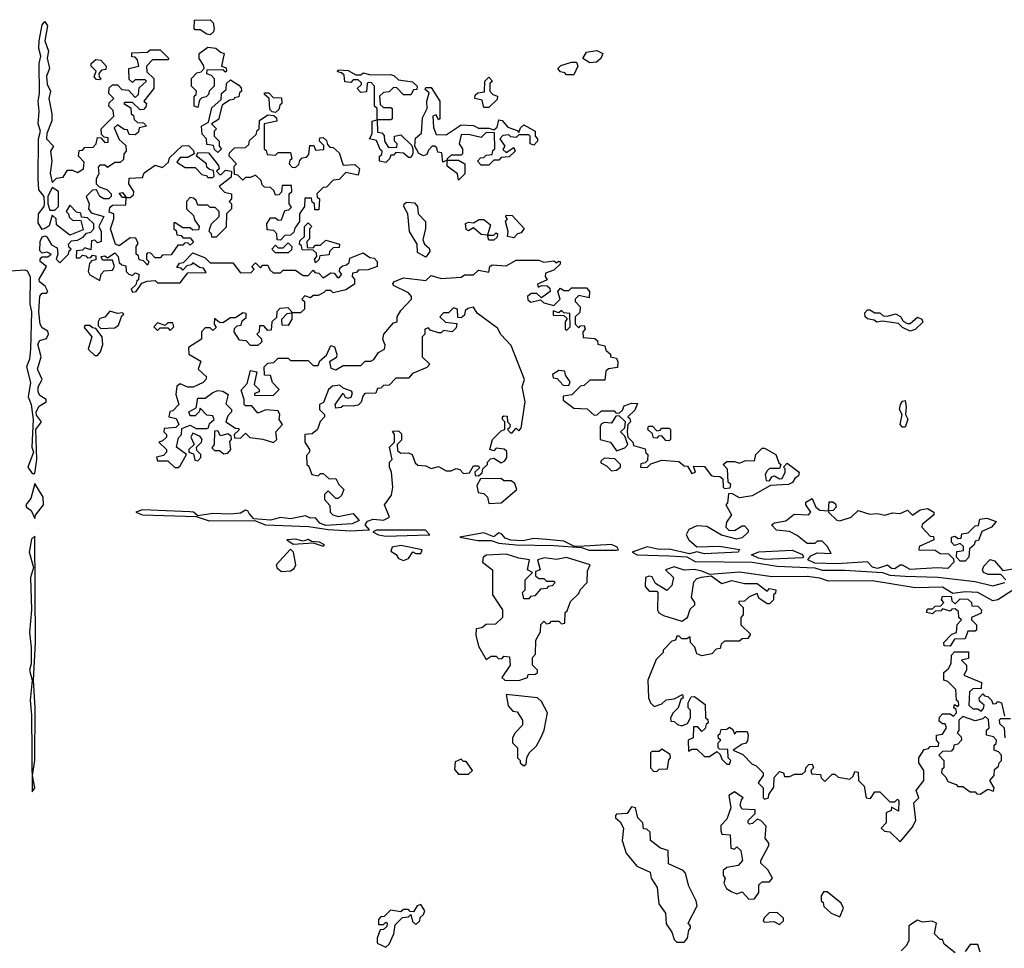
# Model space of a CAD drawing. Extents: x 1980017 to 2252640, y 74400 to 266395.
# Tile 348 of 388: x 2191945 to 2195871, y 213285 to 216990. Entities that reach past the tile are written whole.
import ezdxf

# ---------------------------------------------------------------- set-up
doc = ezdxf.new("R2010")
doc.units = 0

msp = doc.modelspace()

# ---------------------------------------------------------------- linework, layer by layer
at = {"layer": '0CON20XD'}
for points in [[(2191908.3, 215988.3), (2191965, 215992.5), (2191975, 215987.5), (2191986.2, 215965), (2191985.8, 215855), (2191992.5, 215825), (2191988, 215675), (2191983.8, 215635), (2191972.5, 215605), (2191987.7, 215542.3), (2191978.8, 215485), (2191990.8, 215455), (2191998.8, 215395), (2191994, 215285), (2192000, 215265), (2191977.5, 215205), (2191995, 215180), (2192005, 215180), (2192013.3, 215235), (2192008.8, 215355), (2192032.5, 215385), (2192012, 215412), (2192011.2, 215425), (2192022.2, 215447.8), (2192050, 215465), (2192050, 215475), (2192025, 215491.2), (2192018.1, 215505), (2192019.2, 215525), (2192034, 215555), (2192015.5, 215595), (2192031.2, 215645), (2192017.1, 215695), (2192025, 215710), (2192052.5, 215717.5), (2192060, 215735), (2192056.7, 215746.7), (2192035, 215760), (2192026.2, 215775), (2192020.8, 215825), (2192025, 215887.5), (2192035, 215898.8), (2192051.7, 215898.3), (2192057.5, 215905), (2192046.4, 215926.4), (2192024.4, 215944.4), (2192022, 215955), (2192052.5, 216005), (2192026.2, 216025), (2192026.2, 216035), (2192035, 216043.8), (2192046.4, 216043.6), (2192056.7, 216043.3), (2192070, 216055), (2192055, 216062.5), (2192035, 216058.8), (2192025, 216067.5), (2192026, 216105), (2192035, 216123.3), (2192045, 216127.5), (2192053.6, 216123.6), (2192071.7, 216091.7), (2192095, 216080), (2192097.5, 216055), (2192090, 216035), (2192105, 216020), (2192140, 216055), (2192141.7, 216068.3), (2192150, 216075), (2192141.7, 216081.7), (2192140, 216095), (2192151.7, 216108.3), (2192175, 216110), (2192198.3, 216121.7), (2192211.7, 216138.3), (2192228.3, 216141.7), (2192240, 216155), (2192240, 216175), (2192215, 216200), (2192191.7, 216201.7), (2192188.3, 216218.3), (2192171.7, 216221.7), (2192145, 216250), (2192130, 216225), (2192140, 216215), (2192141.7, 216201.7), (2192155, 216190), (2192188.3, 216188.3), (2192198.3, 216151.7), (2192145, 216130), (2192091.7, 216171.7), (2192090, 216195), (2192075, 216210), (2192062.5, 216167.5), (2192050.7, 216159.3), (2192035, 216152.5), (2192019.1, 216179.1), (2192020, 216215), (2192042.5, 216245), (2192043.3, 216255), (2192042.5, 216285), (2192021.2, 216311.2), (2192018.9, 216355), (2192019.5, 216515), (2192028, 216545), (2192018.2, 216575), (2192022.5, 216625), (2192018.5, 216665), (2192024.5, 216695), (2192022.7, 216815), (2192029.2, 216845), (2192021.5, 216875), (2192022.5, 216905), (2192035, 216970), (2192045, 216982.5), (2192055.8, 216965.8), (2192045.6, 216905), (2192060, 216865), (2192053.9, 216836.1), (2192064, 216795), (2192052.5, 216765), (2192055, 216732.5), (2192067.5, 216705), (2192060.8, 216675), (2192073.8, 216615), (2192073, 216587), (2192053.8, 216536.2), (2192052.5, 216515), (2192080, 216485), (2192067.5, 216465), (2192073.3, 216425), (2192067, 216377), (2192075, 216340), (2192091.7, 216358.3), (2192118.3, 216361.7), (2192135, 216390), (2192155, 216390), (2192175, 216380), (2192200, 216395), (2192201.7, 216421.7), (2192180, 216445), (2192181.7, 216468.3), (2192195, 216470), (2192205, 216480), (2192238.3, 216481.7), (2192250, 216495), (2192255, 216520), (2192268.3, 216518.3), (2192285, 216500), (2192298.3, 216501.7), (2192298.3, 216518.3), (2192281.7, 216521.7), (2192271.7, 216531.7), (2192270, 216555), (2192320, 216605), (2192318.3, 216628.3), (2192300, 216645), (2192301.7, 216658.3), (2192320, 216675), (2192300, 216695), (2192301.7, 216718.3), (2192315, 216730), (2192335, 216730), (2192351.7, 216711.7), (2192378.3, 216708.3), (2192405, 216680), (2192418.3, 216691.7), (2192421.7, 216718.3), (2192450, 216745), (2192445, 216750), (2192405, 216750), (2192395, 216740), (2192381.7, 216751.7), (2192380, 216795), (2192420, 216805), (2192415, 216830), (2192405, 216840), (2192391.7, 216841.7), (2192391.7, 216858.3), (2192455, 216860), (2192465, 216870), (2192505, 216870), (2192540, 216835), (2192535, 216830), (2192475, 216830), (2192450, 216805), (2192451.7, 216781.7), (2192480, 216755), (2192480, 216715), (2192440, 216665), (2192450, 216655), (2192448.3, 216641.7), (2192438.3, 216631.7), (2192425, 216630), (2192395, 216660), (2192365, 216660), (2192360, 216655), (2192388.3, 216638.3), (2192390, 216615), (2192398.3, 216608.3), (2192401.7, 216591.7), (2192415, 216580), (2192438.3, 216578.3), (2192450, 216565), (2192421.7, 216558.3), (2192418.3, 216541.7), (2192405, 216530), (2192381.7, 216531.7), (2192375, 216550), (2192361.7, 216551.7), (2192335, 216570), (2192321.7, 216558.3), (2192341.7, 216511.7), (2192368.3, 216488.3), (2192370, 216465), (2192360, 216455), (2192358.3, 216431.7), (2192345, 216420), (2192325, 216420), (2192295, 216400), (2192285, 216410), (2192265, 216410), (2192258.3, 216401.7), (2192260, 216375), (2192250, 216355), (2192250, 216335), (2192262.5, 216322.5), (2192293, 216313), (2192310, 216295), (2192310, 216285), (2192300, 216275), (2192280, 216275)], [(2192705, 216930), (2192691.7, 216931.7), (2192665, 216950), (2192645, 216950), (2192640, 216955), (2192641.7, 216988.3), (2192705, 216990), (2192717, 216977), (2192720, 216955), (2192718.3, 216941.7), (2192705, 216930)], [(2192655, 216640), (2192640, 216645), (2192640, 216685), (2192648.3, 216691.7), (2192650, 216705), (2192630, 216725), (2192630, 216755), (2192651.7, 216778.3), (2192668.3, 216781.7), (2192680, 216795), (2192678.3, 216808.3), (2192660, 216835), (2192660, 216855), (2192695, 216880), (2192727, 216877), (2192745, 216860), (2192760, 216855), (2192750, 216805), (2192768.3, 216798.3), (2192770, 216785), (2192765, 216780), (2192755, 216790), (2192691.7, 216788.3), (2192690, 216775), (2192708.3, 216768.3), (2192720, 216755), (2192720, 216725), (2192700, 216705), (2192698.3, 216691.7), (2192688.3, 216681.7), (2192671.7, 216678.3), (2192661.7, 216668.3), (2192655, 216640)], [(2194218.3, 216818.3), (2194190, 216835), (2194205, 216860), (2194246.4, 216866.4), (2194270, 216855), (2194262.5, 216835), (2194245, 216820), (2194218.3, 216818.3)], [(2192265, 216750), (2192251.7, 216751.7), (2192241.7, 216761.7), (2192250, 216785), (2192230, 216805), (2192230, 216815), (2192248.3, 216831.7), (2192268.3, 216828.3), (2192290, 216805), (2192288.3, 216791.7), (2192271.7, 216788.3), (2192260, 216775), (2192261.7, 216761.7), (2192270, 216755), (2192265, 216750)], [(2193405, 216420), (2193380, 216425), (2193380, 216445), (2193388.3, 216451.7), (2193390, 216465), (2193381.7, 216471.7), (2193368.3, 216508.3), (2193340, 216515), (2193350, 216535), (2193350, 216585), (2193370, 216590), (2193370, 216635), (2193360, 216645), (2193360, 216725), (2193348.3, 216738.3), (2193335, 216740), (2193330, 216735), (2193328.3, 216701.7), (2193305, 216700), (2193290, 216715), (2193308.3, 216731.7), (2193308.3, 216738.3), (2193295, 216750), (2193275, 216750), (2193265, 216740), (2193241.7, 216741.7), (2193238.3, 216768.3), (2193228.3, 216778.3), (2193211.7, 216781.7), (2193215, 216790), (2193255, 216787.5), (2193285, 216770), (2193305, 216770), (2193315, 216777.5), (2193345, 216770), (2193421.7, 216771.7), (2193437, 216767), (2193455, 216750), (2193511.7, 216741.7), (2193530, 216725), (2193528.3, 216711.7), (2193515, 216710), (2193505, 216690), (2193475, 216690), (2193448.3, 216718.3), (2193435, 216720), (2193418.3, 216701.7), (2193395, 216700), (2193380, 216685), (2193381.7, 216651.7), (2193395, 216640), (2193425, 216640), (2193430, 216635), (2193430, 216595), (2193425, 216590), (2193370, 216590), (2193371.7, 216541.7), (2193388.3, 216538.3), (2193398.3, 216528.3), (2193400, 216505), (2193415, 216480), (2193448.3, 216481.7), (2193450, 216495), (2193440, 216505), (2193440, 216525), (2193465, 216530), (2193508.3, 216488.3), (2193512.5, 216475), (2193512.5, 216455), (2193505, 216440), (2193495, 216440), (2193475, 216457.5), (2193445, 216460), (2193435, 216450), (2193425, 216450), (2193420, 216435), (2193405, 216420)], [(2194155, 216770), (2194125, 216770), (2194118.3, 216778.3), (2194101.7, 216781.7), (2194090, 216795), (2194103, 216807), (2194145, 216820), (2194165, 216820), (2194170, 216805), (2194155, 216770)], [(2192735, 216460), (2192721.7, 216471.7), (2192718.3, 216488.3), (2192691.7, 216491.7), (2192690, 216515), (2192673, 216533), (2192670, 216565), (2192698.3, 216581.7), (2192711.7, 216638.3), (2192748.3, 216671.7), (2192750, 216695), (2192768.3, 216711.7), (2192770, 216735), (2192785, 216750), (2192818.3, 216728.3), (2192828.3, 216718.3), (2192830, 216705), (2192821.7, 216698.3), (2192818.3, 216681.7), (2192801.7, 216678.3), (2192798.3, 216671.7), (2192781.7, 216668.3), (2192751.7, 216648.3), (2192738.3, 216591.7), (2192710, 216575), (2192730, 216555), (2192720, 216545), (2192720, 216525), (2192740, 216505), (2192740, 216485), (2192750, 216475), (2192735, 216460)], [(2193815, 216640), (2193795, 216640), (2193788.3, 216668.3), (2193760, 216675), (2193761.7, 216688.3), (2193771.7, 216698.3), (2193798.3, 216701.7), (2193800, 216745), (2193815, 216760), (2193830, 216745), (2193820, 216735), (2193820, 216705), (2193831.7, 216691.7), (2193850, 216685), (2193848.3, 216671.7), (2193815, 216640)], [(2193695, 216350), (2193690, 216375), (2193650, 216405), (2193650, 216430), (2193631.7, 216421.7), (2193628.3, 216458.3), (2193611.7, 216461.7), (2193608.3, 216478.3), (2193600, 216485), (2193590, 216485), (2193575, 216470), (2193568.3, 216451.7), (2193555, 216446.2), (2193535.8, 216455.8), (2193520, 216485), (2193522.5, 216517.5), (2193547.5, 216537.5), (2193551.7, 216598.3), (2193570, 216635), (2193568.8, 216665), (2193577.5, 216697.5), (2193561.7, 216711.7), (2193565, 216720), (2193585, 216720), (2193620, 216665), (2193620, 216595), (2193615, 216590), (2193605, 216610), (2193592.5, 216605), (2193595, 216560), (2193605, 216532.5), (2193645, 216530), (2193705, 216570), (2193755, 216567.5), (2193775, 216557.5), (2193815, 216557.5), (2193835, 216550), (2193848.3, 216561.7), (2193855, 216590), (2193868.3, 216588.3), (2193891.7, 216561.7), (2193928.3, 216548.3), (2193935, 216540), (2193941.7, 216558.3), (2193955, 216570), (2194000, 216545), (2194000, 216525), (2194010, 216515), (2194010, 216505), (2193995, 216490), (2193980, 216495), (2193980, 216525), (2193975, 216530), (2193935, 216530), (2193925, 216520), (2193903, 216523), (2193895, 216530), (2193871.7, 216528.3), (2193860, 216515), (2193880, 216485), (2193871.7, 216471.7), (2193885, 216460), (2193915, 216480), (2193920, 216465), (2193897, 216443), (2193865, 216440), (2193855, 216430), (2193835, 216430), (2193815, 216410), (2193785, 216410), (2193770, 216425), (2193781.7, 216438.3), (2193795, 216440), (2193805, 216450), (2193828.3, 216451.7), (2193831.7, 216468.3), (2193840, 216475), (2193838.3, 216538.3), (2193805, 216540), (2193785, 216520), (2193735, 216532.5), (2193705, 216530), (2193697.5, 216495), (2193710, 216475), (2193710, 216455), (2193705, 216450), (2193665, 216450), (2193650, 216435), (2193650, 216430), (2193695, 216430), (2193720, 216415), (2193720, 216375), (2193695, 216350)], [(2192965, 216620), (2192951.7, 216621.7), (2192941.7, 216631.7), (2192940, 216675), (2192921.7, 216691.7), (2192921.7, 216698.3), (2192938.3, 216698.3), (2192955, 216680), (2192988.3, 216678.3), (2192990, 216655), (2192981.7, 216648.3), (2192978.3, 216631.7), (2192965, 216620)], [(2192985, 216110), (2192971.7, 216111.7), (2192970, 216135), (2192958.3, 216148.3), (2192931.7, 216151.7), (2192930, 216175), (2192945, 216200), (2192965, 216200), (2192975, 216190), (2192988.3, 216191.7), (2193001.7, 216228.3), (2193018.3, 216231.7), (2193028.3, 216241.7), (2193020, 216255), (2193020, 216295), (2193030, 216305), (2193028.3, 216328.3), (2192991.7, 216328.3), (2192988.3, 216301.7), (2192978.3, 216291.7), (2192965, 216290), (2192958.3, 216308.3), (2192945, 216320), (2192921.7, 216321.7), (2192911.7, 216331.7), (2192908.3, 216348.3), (2192885, 216370), (2192865, 216360), (2192845, 216360), (2192835, 216350), (2192815, 216370), (2192801.7, 216371.7), (2192800, 216405), (2192810, 216415), (2192780, 216445), (2192781.7, 216458.3), (2192801.7, 216478.3), (2192845, 216480), (2192858.3, 216491.7), (2192861.7, 216508.3), (2192888.3, 216531.7), (2192891.7, 216548.3), (2192900, 216555), (2192901.7, 216588.3), (2192935, 216610), (2192958.3, 216608.3), (2192968.3, 216598.3), (2192970, 216585), (2192920, 216575), (2192920, 216475), (2192928.3, 216468.3), (2192931.7, 216451.7), (2192965, 216450), (2192975, 216460), (2193025, 216460), (2193030, 216435), (2193021.7, 216428.3), (2193020, 216415), (2193031.7, 216401.7), (2193045, 216400), (2193058.3, 216411.7), (2193061.7, 216428.3), (2193071.7, 216438.3), (2193088.3, 216441.7), (2193098.3, 216451.7), (2193101.7, 216488.3), (2193118.3, 216488.3), (2193125, 216470), (2193158.3, 216471.7), (2193158.3, 216488.3), (2193140, 216505), (2193141.7, 216518.3), (2193155, 216520), (2193168.3, 216508.3), (2193171.7, 216491.7), (2193181.7, 216481.7), (2193195, 216480), (2193218.3, 216458.3), (2193235, 216410), (2193281.7, 216411.7), (2193300, 216395), (2193295, 216370), (2193245, 216380), (2193218.3, 216351.7), (2193195, 216350), (2193168.3, 216321.7), (2193155, 216320), (2193130, 216295), (2193131.7, 216281.7), (2193140, 216275), (2193138.3, 216231.7), (2193121.7, 216231.7), (2193120, 216255), (2193111.7, 216261.7), (2193108.3, 216278.3), (2193081.7, 216278.3), (2193080, 216245), (2193060, 216215), (2193060, 216185), (2193041.7, 216158.3), (2193038.3, 216141.7), (2193025, 216130), (2193001.7, 216128.3), (2192985, 216110)], [(2192455, 216010), (2192438.3, 216028.3), (2192421.7, 216031.7), (2192418.3, 216048.3), (2192410, 216055), (2192410, 216085), (2192417.5, 216097.5), (2192408.3, 216118.3), (2192385, 216120), (2192341.7, 216088.3), (2192327.5, 216095), (2192307.5, 216155), (2192320, 216195), (2192320, 216215), (2192301.7, 216221.7), (2192305, 216240), (2192315, 216250), (2192368.3, 216251.7), (2192370, 216280), (2192355, 216280), (2192341.7, 216298.3), (2192355, 216300), (2192370, 216280), (2192385, 216280), (2192398.3, 216291.7), (2192400, 216305), (2192380, 216335), (2192381.7, 216358.3), (2192435, 216360), (2192441.7, 216378.3), (2192485, 216410), (2192515, 216400), (2192538.3, 216421.7), (2192541.7, 216438.3), (2192593, 216487), (2192618.3, 216488.3), (2192638.3, 216468.3), (2192640, 216455), (2192615, 216440), (2192585, 216440), (2192571.7, 216421.7), (2192605, 216400), (2192645, 216400), (2192671.7, 216371.7), (2192688.3, 216368.3), (2192695, 216360), (2192715, 216360), (2192720, 216365), (2192718.3, 216388.3), (2192701.7, 216391.7), (2192691.7, 216401.7), (2192690, 216415), (2192650, 216445), (2192655, 216460), (2192698.3, 216458.3), (2192738.3, 216408.3), (2192740, 216395), (2192730, 216385), (2192741.7, 216371.7), (2192748.3, 216371.7), (2192765, 216390), (2192790, 216385), (2192788.3, 216361.7), (2192740, 216325), (2192761.7, 216301.7), (2192790, 216295), (2192790, 216275), (2192780, 216265), (2192790, 216255), (2192790, 216235), (2192770, 216215), (2192768.3, 216161.7), (2192728.3, 216121.7), (2192711.7, 216121.7), (2192710, 216135), (2192700, 216145), (2192703, 216157), (2192710, 216175), (2192740, 216205), (2192740, 216225), (2192725, 216240), (2192705, 216240), (2192695, 216250), (2192655, 216250), (2192648.3, 216268.3), (2192638.3, 216278.3), (2192625, 216280), (2192610, 216265), (2192610, 216235), (2192638.3, 216208.3), (2192641.7, 216191.7), (2192660, 216165), (2192658.3, 216151.7), (2192635, 216150), (2192625, 216160), (2192595, 216160), (2192565, 216180), (2192560, 216180), (2192560, 216155), (2192568.3, 216148.3), (2192571.7, 216131.7), (2192588.3, 216128.3), (2192595, 216120), (2192625, 216120), (2192638.3, 216101.7), (2192625, 216090), (2192615, 216100), (2192601.7, 216098.3), (2192595, 216090), (2192575, 216090), (2192548.3, 216051.7), (2192515, 216050), (2192505, 216040), (2192485, 216040), (2192468.3, 216058.3), (2192455, 216060), (2192450, 216055), (2192450, 216035), (2192460, 216025), (2192455, 216010)], [(2192085, 216230), (2192100, 216245), (2192100, 216305), (2192075, 216320), (2192057.5, 216285), (2192057.5, 216255), (2192065, 216230), (2192085, 216230)], [(2192280, 216275), (2192263.9, 216283.9), (2192251.7, 216311.7), (2192235, 216310), (2192210, 216285), (2192222.5, 216255), (2192220, 216235), (2192230, 216220), (2192280, 216205), (2192260, 216165), (2192270, 216145), (2192270, 216105), (2192255, 216100), (2192245, 216110), (2192231.7, 216108.3), (2192228.3, 216071.7), (2192205, 216080), (2192195, 216070), (2192171.7, 216068.3), (2192170, 216040), (2192185, 216040), (2192195, 216050), (2192208.3, 216048.3), (2192215, 216040), (2192228.3, 216041.7), (2192235, 216050), (2192248.3, 216048.3), (2192248.3, 216031.7), (2192231.7, 216028.3), (2192223, 216017), (2192217.5, 215985), (2192225, 215972.5), (2192265, 215950), (2192270, 215975), (2192281.7, 215988.3), (2192315, 215990), (2192322.5, 216005), (2192315, 216030), (2192275, 216030), (2192270, 216045), (2192285, 216047.5), (2192295, 216040), (2192325, 216060), (2192337.5, 216045), (2192341.7, 216021.7), (2192351.7, 216011.7), (2192368.3, 216008.3), (2192370, 215985), (2192380, 215975), (2192395, 215970), (2192405, 215980), (2192420, 215975), (2192418.3, 215951.7), (2192411.7, 215948.3), (2192408.3, 215931.7), (2192390, 215915), (2192395, 215902.5), (2192410, 215905), (2192431.7, 215938.3), (2192453, 215947), (2192485, 215950), (2192495, 215940), (2192585, 215940), (2192615, 215980), (2192688.3, 215981.7), (2192678.3, 215998.3), (2192661.7, 216001.7), (2192635, 216020), (2192628.3, 216011.7), (2192611.7, 216008.3), (2192595, 215990), (2192588.3, 215998.3), (2192571.7, 216001.7), (2192581.7, 216018.3), (2192598.3, 216021.7), (2192635, 216060), (2192685, 216040), (2192705, 216020), (2192795, 216020), (2192825, 215980), (2192868.3, 215981.7), (2192880, 215995), (2192870, 216005), (2192885, 216020), (2192905, 216000), (2192915, 216010), (2192935, 216010), (2192941.7, 215991.7), (2192955, 215980), (2192985, 215980), (2192995, 215990), (2193045, 215990), (2193075, 215970), (2193095, 215970), (2193115, 215990), (2193121.7, 215981.7), (2193138.3, 215978.3), (2193155, 215960), (2193185, 215980), (2193198.3, 215978.3), (2193211.7, 215961.7), (2193218.3, 215961.7), (2193230, 215975), (2193220, 215985), (2193221.7, 215998.3), (2193231.7, 216008.3), (2193248.3, 216011.7), (2193258.3, 216021.7), (2193261.7, 216038.3), (2193315, 216060), (2193341.7, 216041.7), (2193358.3, 216038.3), (2193370, 216025), (2193370, 216005), (2193335, 215992.5), (2193295, 215990), (2193288.3, 215981.7), (2193271.7, 215978.3), (2193270, 215965), (2193280, 215955), (2193280, 215935), (2193245, 215912.5), (2193195, 215900), (2193185, 215910), (2193165, 215910), (2193158.3, 215901.7), (2193135, 215890), (2193115, 215890), (2193105, 215880), (2193081.7, 215888.3), (2193070, 215875), (2193080, 215865), (2193080, 215835), (2193065, 215820), (2193030, 215820), (2193030, 215795), (2193015, 215770), (2192991.7, 215771.7), (2192990, 215795), (2193011.7, 215818.3), (2193030, 215820), (2193030, 215825), (2193015, 215840), (2192981.7, 215838.3), (2192970, 215825), (2192968.3, 215801.7), (2192950, 215785), (2192948.3, 215751.7), (2192935, 215750), (2192918.3, 215768.3), (2192901.7, 215768.3), (2192900, 215745), (2192890, 215735), (2192908.3, 215718.3), (2192910, 215705), (2192895, 215690), (2192865, 215690), (2192848.3, 215708.3), (2192821.7, 215711.7), (2192800, 215745), (2192801.7, 215758.3), (2192811.7, 215768.3), (2192828.3, 215771.7), (2192831.7, 215788.3), (2192848.3, 215801.7), (2192848.3, 215818.3), (2192835, 215820), (2192805, 215800), (2192785, 215800), (2192755, 215780), (2192741.7, 215781.7), (2192721.7, 215798.3), (2192720, 215775), (2192728.3, 215761.7), (2192715, 215750), (2192705, 215760), (2192685, 215760), (2192670, 215745), (2192670, 215715), (2192618.3, 215681.7), (2192620, 215655), (2192667, 215627), (2192656.7, 215595), (2192690, 215565), (2192687.5, 215555), (2192677, 215543), (2192636.4, 215523.6), (2192615, 215523.3), (2192585, 215537.5), (2192571.7, 215528.3), (2192567.5, 215495), (2192580, 215455), (2192555, 215430), (2192543.6, 215426.4), (2192540, 215405), (2192568.3, 215398.3), (2192580, 215375), (2192567, 215363), (2192521.7, 215358.3), (2192520, 215345), (2192530, 215335), (2192530, 215325), (2192515, 215310), (2192500, 215305), (2192530, 215275), (2192530, 215265), (2192518.3, 215251.7), (2192490, 215245), (2192495, 215230), (2192535, 215230), (2192563, 215203), (2192577, 215203), (2192585, 215210), (2192610, 215255), (2192570, 215285), (2192578.3, 215321.7), (2192590, 215335), (2192591.7, 215358.3), (2192625, 215372.5), (2192648.3, 215358.3), (2192691.7, 215358.3), (2192698.3, 215361.7), (2192701.7, 215378.3), (2192720, 215395), (2192715, 215410), (2192691.7, 215411.7), (2192665, 215440), (2192660, 215425), (2192645, 215410), (2192625, 215410), (2192620, 215425), (2192648.3, 215441.7), (2192655, 215480), (2192685, 215480), (2192715, 215502.5), (2192735, 215510), (2192755, 215507.5), (2192776.7, 215495), (2192767, 215457), (2192790, 215435), (2192790, 215425), (2192775, 215410), (2192767.5, 215385), (2192805, 215360), (2192818.3, 215358.3), (2192818.3, 215351.7), (2192800, 215335), (2192801.7, 215321.7), (2192825, 215320), (2192845, 215340), (2192863, 215323), (2192915, 215316.7), (2192957, 215303), (2192970, 215315), (2192966.7, 215345), (2192992.5, 215375), (2192980, 215395), (2192982.5, 215415), (2192975, 215430), (2192926.4, 215433.6), (2192895, 215420), (2192870, 215450), (2192845, 215450), (2192840, 215455), (2192840, 215475), (2192828.3, 215511.7), (2192851.7, 215538.3), (2192865, 215590), (2192890, 215585), (2192880, 215535), (2192900, 215515), (2192900, 215505), (2192881.7, 215498.3), (2192881.7, 215491.7), (2192955, 215490), (2192980, 215515), (2192953, 215543), (2192945, 215570), (2192921.7, 215571.7), (2192920, 215605), (2192935, 215620), (2192958.3, 215621.7), (2192975, 215640), (2193015, 215640), (2193025, 215630), (2193095, 215630), (2193115, 215610), (2193135, 215610), (2193141.7, 215628.3), (2193168.3, 215651.7), (2193185, 215690), (2193200, 215685), (2193210, 215655), (2193208.3, 215641.7), (2193180, 215625), (2193185, 215600), (2193205, 215592.5), (2193235, 215610), (2193305, 215610), (2193323, 215627), (2193345, 215627.5), (2193356.4, 215633.6), (2193375, 215662.5), (2193400, 215675), (2193401.7, 215691.7), (2193392.5, 215715), (2193397.5, 215735), (2193435, 215780), (2193450, 215785), (2193450, 215805), (2193465, 215830), (2193507.5, 215875), (2193507.5, 215885), (2193495, 215900), (2193435, 215930), (2193433, 215937), (2193440, 215945), (2193475, 215960), (2193565, 215950), (2193585, 215970), (2193625, 215957.5), (2193705, 215962.5), (2193718.3, 215971.7), (2193755, 215972.5), (2193775, 215990), (2193815, 215982.5), (2193820, 216005), (2193828.3, 216011.7), (2193885, 216007.5), (2193925, 216030), (2194015, 216030), (2194035, 216022.5), (2194075, 216027.5), (2194085, 216020), (2194093, 216027), (2194100, 216025), (2194100, 216015), (2194075, 215990), (2194041.7, 215978.3), (2194040, 215965), (2194048.3, 215951.7), (2194010, 215935), (2194012.5, 215922.5), (2194025, 215930), (2194048.3, 215928.3), (2194058.3, 215918.3), (2194060, 215905), (2194025, 215880), (2194007, 215897), (2193985, 215897.5), (2193970, 215885), (2193971.7, 215871.7), (2193982.5, 215862.5), (2194021.7, 215871.7), (2194035, 215860), (2194075, 215850), (2194100, 215875), (2194090, 215905), (2194101.7, 215918.3), (2194115, 215910), (2194135, 215910), (2194145, 215920), (2194205, 215920), (2194217.5, 215905), (2194215, 215880), (2194175, 215890), (2194160, 215875), (2194160, 215865), (2194180, 215845), (2194178.3, 215821.7), (2194160, 215805), (2194160, 215775), (2194175, 215760), (2194181.7, 215768.3), (2194195, 215770), (2194200, 215755), (2194190, 215745), (2194191.7, 215721.7), (2194238.3, 215718.3), (2194248.3, 215708.3), (2194250, 215695), (2194278.3, 215688.3), (2194281.7, 215671.7), (2194300, 215655), (2194300, 215645), (2194325, 215640), (2194330, 215625), (2194328.3, 215601.7), (2194292.5, 215597.5), (2194281.7, 215588.3), (2194278.3, 215551.7), (2194218.3, 215551.7), (2194195, 215530), (2194181.7, 215528.3), (2194147, 215493), (2194111.7, 215488.3), (2194111.7, 215471.7), (2194155, 215440), (2194207, 215437), (2194235, 215412.5), (2194247, 215413), (2194265, 215430), (2194315, 215430), (2194321.7, 215421.7), (2194335, 215420), (2194348.3, 215431.7), (2194355, 215450), (2194385, 215460), (2194408.3, 215458.3), (2194398.3, 215431.7), (2194370, 215405), (2194378.3, 215398.3), (2194380, 215385), (2194370, 215375), (2194367.5, 215345), (2194370, 215325), (2194390, 215305), (2194391.7, 215291.7), (2194438.3, 215278.3), (2194441.7, 215261.7), (2194450, 215255), (2194448.3, 215231.7), (2194438.3, 215221.7), (2194421.7, 215218.3), (2194420, 215205), (2194447, 215203), (2194461.7, 215218.3), (2194505, 215232.5), (2194573, 215227), (2194595, 215210), (2194608.3, 215208.3), (2194625, 215180), (2194640, 215185), (2194631.7, 215208.3), (2194675, 215206.7), (2194701.7, 215171.7), (2194711.7, 215168.3)], [(2193565, 216042.5), (2193531.7, 216061.7), (2193530, 216095), (2193498.8, 216145), (2193492, 216215), (2193476.7, 216245), (2193477.5, 216255), (2193488.3, 216261.7), (2193519.7, 216259.7), (2193531.2, 216245), (2193534, 216215), (2193562.5, 216185), (2193563.1, 216156.9), (2193552, 216112), (2193558.8, 216095), (2193578.3, 216078.3), (2193580.8, 216065), (2193565, 216042.5)], [(2193915, 216120), (2193890, 216125), (2193892.5, 216145), (2193882.5, 216185), (2193890, 216195), (2193883, 216203), (2193885, 216210), (2193908.3, 216208.3), (2193957, 216157), (2193945, 216140), (2193930, 216135), (2193915, 216120)], [(2193125, 216020), (2193120, 216035), (2193130, 216045), (2193128.3, 216058.3), (2193115, 216070), (2193071.7, 216071.7), (2193068.3, 216088.3), (2193060, 216095), (2193061.7, 216108.3), (2193080, 216125), (2193080, 216165), (2193095, 216180), (2193110, 216165), (2193100, 216155), (2193100, 216115), (2193090, 216105), (2193091.7, 216081.7), (2193115, 216080), (2193125, 216090), (2193145, 216090), (2193165, 216110), (2193220, 216095), (2193218.3, 216081.7), (2193195, 216080), (2193180, 216065), (2193178.3, 216051.7), (2193141.7, 216048.3), (2193138.3, 216031.7), (2193125, 216020)], [(2193835, 216110), (2193815, 216110), (2193810, 216130), (2193785, 216132.5), (2193755, 216160), (2193735, 216147.5), (2193725, 216152.5), (2193723, 216177), (2193735, 216182.5), (2193755, 216180), (2193776.7, 216193.3), (2193795, 216193.3), (2193821.7, 216171.7), (2193810, 216130), (2193835, 216130), (2193845, 216140), (2193850, 216135), (2193848.3, 216121.7), (2193835, 216110)], [(2193015, 216060), (2192965, 216060), (2192950, 216075), (2192965, 216090), (2192975, 216080), (2192995, 216080), (2193015, 216100), (2193030, 216085), (2193028.3, 216071.7), (2193015, 216060)], [(2193265, 214950.4), (2193335, 214954), (2193340, 214955), (2193322.5, 214975), (2193331.2, 214988.8), (2193355, 214997.5), (2193395, 214992.9), (2193420, 215005), (2193400, 215055), (2193427, 215093), (2193432.5, 215125), (2193427.5, 215185), (2193420, 215205), (2193420, 215225), (2193430, 215235), (2193420, 215285), (2193440, 215305), (2193440, 215335), (2193431.7, 215348.3), (2193455, 215350), (2193467, 215337), (2193467, 215313), (2193450, 215295), (2193451.7, 215271.7), (2193465, 215260), (2193495, 215262.5), (2193510, 215255), (2193521.7, 215221.7), (2193533, 215213), (2193565, 215210), (2193585, 215200), (2193615, 215207.5), (2193645, 215190), (2193665, 215190), (2193685, 215200), (2193700, 215195), (2193715, 215180), (2193738.3, 215181.7), (2193755, 215210), (2193775, 215210), (2193778.3, 215201.7), (2193760, 215185), (2193761.7, 215171.7), (2193775, 215170), (2193788.3, 215181.7), (2193791.7, 215198.3), (2193810, 215215), (2193810, 215225), (2193821.7, 215238.3), (2193835, 215240), (2193865, 215222.5), (2193880, 215230), (2193887, 215243), (2193887, 215267), (2193877, 215277), (2193845, 215280), (2193835, 215270), (2193820, 215275), (2193830, 215315), (2193865, 215350), (2193880, 215355), (2193880, 215385), (2193870, 215395), (2193870, 215405), (2193875, 215410), (2193888.3, 215408.3), (2193890, 215385), (2193900, 215375), (2193898.3, 215361.7), (2193890, 215355), (2193901.7, 215341.7), (2193908.3, 215341.7), (2193925, 215360), (2193935, 215350), (2193945, 215360), (2193960, 215465), (2193948.8, 215525), (2193958, 215555), (2193905, 215690), (2193864, 215734), (2193849.7, 215759.7), (2193769.3, 215819.3), (2193755, 215842.5), (2193731.7, 215838.3), (2193721.7, 215828.3), (2193718.3, 215811.7), (2193705, 215800), (2193691.7, 215801.7), (2193690, 215835), (2193675, 215840), (2193655, 215820), (2193635, 215820), (2193620, 215805), (2193643, 215783), (2193688.3, 215778.3), (2193685, 215760), (2193670, 215745), (2193635, 215750), (2193625, 215740), (2193615, 215740), (2193581.7, 215751.7), (2193575, 215760), (2193560, 215755), (2193560, 215735), (2193550, 215725), (2193550, 215645), (2193580, 215615), (2193568.3, 215601.7), (2193511.7, 215578.3), (2193495, 215560), (2193445, 215560), (2193418.3, 215531.7), (2193395, 215530), (2193385, 215520), (2193371.7, 215518.3), (2193365, 215500), (2193321.7, 215498.3), (2193312.5, 215487.5), (2193306.4, 215463.6), (2193295, 215452.5), (2193275, 215447.5), (2193235, 215450), (2193227, 215443), (2193205, 215440), (2193202.5, 215455), (2193235, 215500), (2193243.3, 215483.3), (2193255, 215480), (2193266.4, 215483.6), (2193271.7, 215501.7), (2193268.3, 215508.3), (2193235, 215520), (2193221.7, 215531.7), (2193191.7, 215528.3), (2193176.7, 215515), (2193156.7, 215463.3), (2193140, 215455), (2193140, 215435), (2193160, 215415), (2193160, 215405), (2193143, 215387), (2193132.5, 215355), (2193111.7, 215338.3), (2193082.5, 215335), (2193082.5, 215305), (2193100, 215275), (2193100, 215265), (2193088.3, 215251.7), (2193090, 215215), (2193098.3, 215208.3), (2193110, 215175), (2193135, 215170), (2193145, 215180), (2193155, 215180), (2193178.3, 215158.3), (2193205, 215160), (2193217.5, 215135), (2193237.5, 215115), (2193228.3, 215091.7), (2193215, 215080), (2193205, 215080), (2193175, 215110), (2193160, 215095), (2193160, 215075), (2193181.7, 215051.7), (2193183.3, 215025), (2193193.3, 215015), (2193215, 215008), (2193275, 215020), (2193298.3, 214991.7), (2193270.8, 214979.2), (2193165, 214972), (2193141.5, 214981.5), (2193125, 215002.5), (2193105, 215001.2), (2193085, 215010), (2193025, 214998.1), (2192985, 215004.3), (2192945, 214992.9), (2192878.3, 214998.3), (2192860, 215020), (2192855, 215030), (2192845, 215032.5), (2192825, 215021.2), (2192785, 215016.7), (2192715, 215020), (2192655, 215010), (2192637.5, 215025), (2192622.9, 215027.1), (2192435, 215033.8), (2192407.5, 215025), (2192434.6, 215014.6), (2192648.3, 215008.3), (2192701.1, 214991.1), (2192881.7, 214991.7), (2192925, 214974.4), (2193097.6, 214967.6), (2193175, 214956), (2193265, 214950.4)], [(2192268.3, 215758.3), (2192325, 215760), (2192338.3, 215771.7), (2192351.7, 215808.3), (2192360, 215815), (2192355, 215820), (2192335, 215817.5), (2192305, 215827.5), (2192285, 215802.5), (2192265, 215797.5), (2192257.5, 215785), (2192258.3, 215768.3), (2192268.3, 215758.3)], [(2194125, 215750), (2194140, 215765), (2194138.3, 215818.3), (2194115, 215820), (2194105, 215830), (2194095, 215820), (2194071.7, 215828.3), (2194071.7, 215811.7), (2194115, 215810), (2194128.3, 215798.3), (2194120, 215785), (2194120, 215755), (2194125, 215750)], [(2195495, 215747.5), (2195465, 215762.5), (2195448.3, 215778.3), (2195385, 215787.5), (2195363, 215783), (2195351.7, 215791.7), (2195325, 215796.2), (2195316.2, 215805), (2195315, 215820), (2195325, 215832.5), (2195335, 215832.5), (2195355, 215820), (2195375, 215820), (2195388.3, 215808.3), (2195405, 215806.7), (2195436.4, 215816.4), (2195456.4, 215806.4), (2195467, 215787), (2195485, 215777.5), (2195495, 215777.5), (2195525, 215803.3), (2195542.5, 215795), (2195546.4, 215783.6), (2195515, 215753.3), (2195495, 215747.5)], [(2192255, 215650), (2192267.5, 215665), (2192276.4, 215693.6), (2192273.3, 215725), (2192248.3, 215758.3), (2192235, 215760), (2192225, 215770), (2192205, 215770), (2192201.7, 215761.7), (2192232.5, 215725), (2192217.5, 215675), (2192245, 215650), (2192255, 215650)], [(2192545, 215750), (2192560, 215765), (2192555, 215780), (2192535, 215780), (2192525, 215770), (2192495, 215780), (2192480, 215765), (2192495, 215750), (2192505, 215760), (2192535, 215760), (2192545, 215750)], [(2194135, 215530), (2194140, 215545), (2194121.7, 215571.7), (2194118.3, 215588.3), (2194095, 215590), (2194070, 215575), (2194071.7, 215561.7), (2194088.3, 215558.3), (2194111.7, 215531.7), (2194135, 215530)], [(2195475, 215364.2), (2195464.4, 215364.4), (2195455.8, 215375), (2195463.8, 215415), (2195453.3, 215435), (2195456.7, 215455), (2195465, 215467.5), (2195475, 215470), (2195480, 215445), (2195476.7, 215415), (2195485.8, 215395.8), (2195475, 215364.2)], [(2194325, 215270), (2194358.3, 215281.7), (2194370, 215295), (2194358.3, 215328.3), (2194340, 215345), (2194358.3, 215361.7), (2194360, 215385), (2194335, 215410), (2194321.7, 215408.3), (2194305, 215380), (2194275, 215382.5), (2194263.6, 215376.4), (2194260, 215365), (2194260, 215315), (2194300, 215305), (2194325, 215270)], [(2192655, 215230), (2192667, 215243), (2192667.5, 215255), (2192651.7, 215271.7), (2192650, 215285), (2192670, 215305), (2192672.5, 215315), (2192665, 215327.5), (2192635, 215340), (2192627.5, 215325), (2192640, 215295), (2192620, 215275), (2192620, 215265), (2192638.3, 215258.3), (2192643, 215233), (2192655, 215230)], [(2192758.3, 215258.3), (2192775, 215260), (2192787.5, 215275), (2192783.3, 215306.7), (2192790, 215315), (2192788.3, 215328.3), (2192775, 215337.5), (2192745, 215330), (2192735, 215350), (2192721.7, 215348.3), (2192720, 215295), (2192711.7, 215281.7), (2192721.7, 215271.7), (2192741.7, 215271.7), (2192758.3, 215258.3)], [(2194535, 215310), (2194521.7, 215311.7), (2194505, 215330), (2194491.7, 215328.3), (2194485, 215320), (2194471.7, 215321.7), (2194468.3, 215338.3), (2194450, 215355), (2194451.7, 215368.3), (2194468.3, 215368.3), (2194485, 215350), (2194498.3, 215351.7), (2194505, 215360), (2194535, 215360), (2194540, 215355), (2194540, 215315), (2194535, 215310)], [(2194711.7, 215168.3), (2194737, 215167), (2194748.3, 215158.3), (2194750, 215125), (2194755, 215120), (2194778.3, 215121.7), (2194780, 215135), (2194770, 215145), (2194767, 215197), (2194750, 215215), (2194765, 215227.5), (2194795, 215227.5), (2194815, 215220), (2194838.3, 215231.7), (2194875, 215230), (2194880, 215255), (2194905, 215280), (2194915, 215280), (2194960, 215255), (2194971.7, 215221.7), (2194980, 215215), (2194975, 215200), (2194935, 215200), (2194925, 215190), (2194917.5, 215175), (2194921.7, 215151.7), (2194935, 215150), (2194943.3, 215166.7), (2194955, 215170), (2194975, 215157.5), (2194985, 215160), (2194997.5, 215185), (2194997.5, 215197.5), (2194990, 215205), (2195005, 215220), (2195052.5, 215185), (2195050, 215170), (2195035, 215160), (2195026.4, 215143.6), (2195010, 215135), (2194938.3, 215131.7), (2194865, 215090), (2194815, 215082.5), (2194785, 215100), (2194771.7, 215098.3), (2194767, 215063), (2194760, 215055), (2194782.5, 215015), (2194763.3, 214985), (2194760, 214965), (2194773, 214953), (2194795, 214952.5), (2194825, 214970), (2194835, 214970), (2194850, 214955), (2194850, 214945), (2194825, 214922.5), (2194805, 214917.5), (2194743, 214933), (2194685, 214967.5), (2194645, 214970), (2194613.6, 214956.4), (2194602.5, 214935), (2194612.5, 214915), (2194645, 214886.7), (2194735, 214890), (2194815, 214876.7), (2194810, 214865), (2194675, 214858.5), (2194645, 214866.7), (2194615, 214859.2), (2194535, 214878), (2194495, 214875.8), (2194446.4, 214886.4), (2194387.5, 214865), (2194407.5, 214855), (2194535, 214850.5), (2194605, 214846.7), (2194638.8, 214828.8), (2194865, 214826), (2194965, 214809.2), (2195115, 214803.1), (2195144.3, 214794.3), (2195235, 214793.8), (2195385, 214784.3), (2195414.4, 214774.4), (2195475, 214769.6), (2195605.6, 214765.6), (2195755, 214748.8), (2195825, 214730.9), (2195872.5, 214745)], [(2194305, 215190), (2194325, 215192.5), (2194340, 215205), (2194340, 215215), (2194318.3, 215238.3), (2194275, 215240), (2194261.7, 215228.3), (2194261.7, 215221.7), (2194285, 215210), (2194305, 215190)], [(2192005, 215000), (2192007.5, 215012.5), (2192040, 215055), (2192038.8, 215085), (2192005, 215140), (2191990, 215080), (2191970, 215055), (2191972.5, 215045), (2191991.2, 215031.2), (2192005, 215000)], [(2193815, 215060), (2193865, 215062.5), (2193927.5, 215115), (2193919.3, 215139.3), (2193905, 215150), (2193875, 215150), (2193865, 215160), (2193781.7, 215158.3), (2193768.3, 215131.7), (2193773.6, 215103.6), (2193795, 215100), (2193810, 215085), (2193815, 215060)], [(2195495, 214796.9), (2195465, 214813.3), (2195455, 214813.3), (2195435, 214799.2), (2195420.9, 214800.9), (2195405, 214813.3), (2195365, 214800), (2195345.9, 214805.9), (2195325, 214827.5), (2195205, 214819.4), (2195115, 214822), (2195087.5, 214835), (2195099.3, 214850.7), (2195125, 214862.5), (2195180, 214860), (2195165, 214890), (2195145, 214910), (2195125, 214910), (2195115, 214900), (2195085, 214900), (2195045, 214932.5), (2195015, 214947.5), (2194963, 214953), (2194942.5, 214975), (2194955, 214982.5), (2195000, 214990), (2195033, 215017), (2195090, 215015), (2195100, 215025), (2195080, 215055), (2195080, 215065), (2195105, 215080), (2195120, 215045), (2195135, 215032.5), (2195170, 215030), (2195173, 215067), (2195187, 215067), (2195198.3, 215058.3), (2195200, 215045), (2195188.3, 215031.7), (2195170, 215030), (2195170, 215025), (2195203.6, 214993.6), (2195215, 214990), (2195260, 215005), (2195288.3, 215031.7), (2195335, 215017.5), (2195365, 215020), (2195395, 215013.3), (2195425, 215022.5), (2195455, 215020), (2195485, 215032.5), (2195505, 215012.5), (2195535, 215033.8), (2195565, 215040), (2195590, 215025), (2195590, 215015), (2195543.6, 214976.4), (2195542.5, 214965), (2195575, 214930), (2195588.3, 214928.3), (2195590, 214915), (2195531.7, 214888.3), (2195530, 214875), (2195595, 214873.3), (2195615, 214860), (2195648.3, 214858.3), (2195668.3, 214838.3), (2195670, 214825), (2195645, 214800), (2195603.3, 214803.3), (2195495, 214796.9)], [(2195715, 214830), (2195695, 214830), (2195680, 214845), (2195681.7, 214868.3), (2195708.3, 214871.7), (2195708.3, 214888.3), (2195695, 214900), (2195671.7, 214891.7), (2195660, 214905), (2195660, 214925), (2195675, 214930), (2195685, 214920), (2195698.3, 214921.7), (2195701.7, 214938.3), (2195727, 214943), (2195755, 214970), (2195768.3, 214971.7), (2195773, 214997), (2195801.7, 215001.7), (2195838.3, 214988.3), (2195820, 214965), (2195781.7, 214948.3), (2195768.3, 214911.7), (2195755, 214910), (2195750, 214895), (2195731.7, 214878.3), (2195730, 214845), (2195715, 214830)], [(2193405, 214930), (2193575, 214934.4), (2193580, 214935), (2193563.6, 214953.6), (2193367, 214953), (2193353, 214947), (2193375, 214934.4), (2193405, 214930)], [(2194325, 214873.1), (2194332.5, 214875), (2194326.7, 214885), (2194305, 214896.2), (2194175, 214887.5), (2194155, 214890), (2194115, 214908.8), (2194045, 214916.2), (2193995, 214920), (2193951.2, 214911.2), (2193903.8, 214913.8), (2193881.3, 214921.3), (2193868, 214938), (2193855, 214942.5), (2193835, 214926.2), (2193795, 214943.3), (2193700, 214925), (2193771.8, 214911.8), (2193825, 214912.5), (2193855, 214901.9), (2193924.6, 214894.6), (2194075, 214891.9), (2194185, 214883.8), (2194215, 214873.8), (2194325, 214873.1)], [(2191995, 213910), (2192005.4, 213925.4), (2191996.7, 213975), (2192005.4, 214034.7), (2192006.8, 214245), (2192000, 214355), (2192007.8, 214505), (2192005, 214930), (2191992.5, 214917.5), (2191983.3, 214865), (2192000, 214805), (2191988, 214765), (2191991.5, 214635), (2191983.8, 214545), (2191991.4, 214485), (2191990.4, 214419.5), (2191983.8, 214395), (2191994.5, 214355), (2191986.2, 214275), (2191992.2, 214215), (2191995, 213910)], [(2193155, 214890), (2193160, 214895), (2193140, 214905), (2193108.3, 214908.3), (2193095, 214916), (2193075, 214910), (2193045, 214917.5), (2193010, 214915), (2193035, 214897.5), (2193115, 214902.5), (2193155, 214890)], [(2192988.3, 214788.3), (2193025, 214791.2), (2193039.6, 214800.5), (2193046.2, 214815), (2193036.2, 214866.2), (2193025, 214877.5), (2192967.5, 214815), (2192971.7, 214801.7), (2192988.3, 214788.3)], [(2193475, 214832.5), (2193495, 214840), (2193513, 214867), (2193525, 214860), (2193545, 214860), (2193550, 214875), (2193465, 214892), (2193430, 214885), (2193425, 214870), (2193446.4, 214856.4), (2193455, 214840), (2193475, 214832.5)], [(2194916.9, 214836.9), (2194891.2, 214841.2), (2194862.5, 214855), (2194892.7, 214867.3), (2195025, 214874), (2195066.2, 214856.2), (2195070, 214845), (2195065, 214843.3), (2194916.9, 214836.9)], [(2193935, 214353.3), (2193970, 214365), (2193972.5, 214377.5), (2194001.7, 214378.3), (2194010, 214385), (2194010, 214395), (2193990, 214415), (2193990, 214445), (2194001.7, 214458.3), (2194002.5, 214515), (2194021.7, 214548.3), (2194023, 214577), (2194035, 214590), (2194045, 214580), (2194058.3, 214581.7), (2194065, 214590), (2194095, 214590), (2194105, 214580), (2194118.3, 214581.7), (2194120, 214625), (2194128.3, 214631.7), (2194141.7, 214668.3), (2194175, 214700), (2194180, 214715), (2194207.5, 214745), (2194208.3, 214791.7), (2194220, 214815), (2194125, 214844.2), (2194085, 214836.9), (2194037.7, 214842.3), (2194010, 214835), (2194020, 214795), (2194001.7, 214788.3), (2194001.7, 214771.7), (2194015, 214760), (2194035, 214760), (2194045, 214750), (2194075, 214750), (2194080, 214745), (2194068.3, 214731.7), (2194051.7, 214728.3), (2194045, 214720), (2194021.7, 214718.3), (2193998.3, 214691.7), (2193981.7, 214688.3), (2193975, 214680), (2193955, 214680), (2193950, 214705), (2193960, 214715), (2193960, 214755), (2193990, 214785), (2193970, 214795), (2193977.5, 214835), (2193935, 214841.2), (2193885, 214858.1), (2193806.7, 214853.3), (2193792.5, 214845), (2193790, 214825), (2193830, 214795), (2193830, 214695), (2193870, 214635), (2193870, 214605), (2193841.7, 214578.3), (2193805, 214577.5), (2193787, 214563), (2193765, 214560), (2193763.8, 214535), (2193775, 214490), (2193805, 214437.5), (2193825, 214450), (2193845, 214450), (2193855, 214440), (2193868.3, 214441.7), (2193875, 214450), (2193898.3, 214448.3), (2193900, 214415), (2193867.5, 214365), (2193880, 214355), (2193935, 214353.3)], [(2195877.5, 214755), (2195856.4, 214776.4), (2195806.4, 214776.4), (2195788, 214785), (2195783.3, 214795), (2195789.7, 214810.3), (2195815, 214836.7), (2195831.2, 214831.2), (2195865, 214792.5), (2195915, 214800)], [(2195905, 214714), (2195844.4, 214675.6), (2195825, 214671.2), (2195765, 214704), (2195715, 214706.9), (2195665, 214700), (2195625, 214725.8), (2195515, 214723.8), (2195345, 214750.6), (2195170.3, 214750.3), (2195135, 214762), (2195085, 214767.8), (2194945, 214766.7), (2194815.4, 214785.4), (2194697, 214777), (2194665, 214790), (2194635, 214796.2), (2194595, 214793.3), (2194555, 214807.3), (2194520, 214795), (2194552.5, 214765), (2194545, 214732.5), (2194525, 214712.5), (2194480.7, 214740.7), (2194466.7, 214766.7), (2194455, 214770), (2194440, 214765), (2194438.3, 214728.3), (2194455, 214710), (2194485, 214710), (2194490, 214705), (2194487.5, 214635), (2194493.6, 214623.6), (2194512.3, 214612.3), (2194585, 214590), (2194607.5, 214605), (2194618.3, 214638.3), (2194637.5, 214655), (2194637.5, 214665), (2194623.3, 214685), (2194632.5, 214747.5), (2194645, 214760), (2194663.9, 214766.1), (2194701.7, 214771.7), (2194745, 214740), (2194785, 214752.5), (2194835, 214740), (2194885, 214740), (2194925, 214710), (2194935, 214720), (2194960, 214715), (2194958.3, 214701.7), (2194950, 214695), (2194950, 214675), (2194935, 214660), (2194925, 214660), (2194891.7, 214681.7), (2194885, 214700), (2194853, 214687), (2194835, 214670), (2194811.7, 214668.3), (2194811.7, 214661.7), (2194830, 214645), (2194830, 214615), (2194820, 214605), (2194820, 214575), (2194858.3, 214538.3), (2194848.3, 214521.7), (2194825, 214520), (2194815, 214510), (2194755, 214510), (2194741.7, 214498.3), (2194738.3, 214481.7), (2194721.7, 214478.3), (2194705, 214460), (2194665, 214452.5), (2194645, 214460), (2194637, 214487), (2194620, 214505), (2194618.3, 214528.3), (2194605, 214520), (2194585, 214520), (2194575, 214530), (2194565, 214530), (2194560, 214515), (2194545, 214510), (2194510, 214475), (2194510, 214465), (2194483, 214437), (2194450, 214355), (2194452.5, 214285), (2194460, 214265), (2194475, 214250), (2194505, 214260), (2194523, 214277), (2194555, 214280), (2194588.3, 214298.3), (2194590, 214285), (2194581.7, 214278.3), (2194570, 214245), (2194550, 214225), (2194540, 214205), (2194541.7, 214191.7), (2194555, 214190), (2194568.3, 214178.3), (2194585, 214172.5), (2194608.3, 214181.7), (2194620, 214205), (2194620, 214235), (2194610, 214245), (2194610, 214265), (2194621.7, 214288.3), (2194635, 214290), (2194678.3, 214258.3), (2194680, 214205), (2194688.3, 214198.3), (2194690, 214185), (2194681.7, 214178.3), (2194678.3, 214161.7), (2194665, 214150), (2194648.3, 214168.3), (2194631.7, 214168.3), (2194630, 214125), (2194610, 214115), (2194611.7, 214071.7), (2194625, 214080), (2194645, 214080), (2194675, 214050), (2194695, 214050), (2194725, 214070), (2194738.3, 214058.3), (2194745, 214040), (2194765, 214020), (2194775, 214020), (2194780, 214035), (2194770, 214045), (2194768.3, 214078.3), (2194735, 214080), (2194730, 214085), (2194730, 214105), (2194740, 214115), (2194731.7, 214121.7), (2194730, 214135), (2194738.3, 214141.7), (2194741.7, 214158.3), (2194765, 214160), (2194775, 214167.5), (2194788.3, 214158.3), (2194795, 214140), (2194805, 214150), (2194845, 214150), (2194850, 214135), (2194847, 214113), (2194838.3, 214101.7), (2194825, 214100), (2194790, 214075), (2194828.3, 214058.3), (2194865, 214020), (2194880, 214015), (2194910, 213985), (2194910, 213975), (2194890, 213945), (2194910, 213925), (2194910, 213885), (2194915, 213880), (2194930, 213885), (2194931.7, 213898.3), (2194951.7, 213928.3), (2194953, 213967), (2194975, 213990), (2194990, 213985), (2194995, 213970), (2195015, 213970), (2195035, 213980), (2195065, 213980), (2195078.3, 213991.7), (2195080, 214005), (2195091.7, 214018.3), (2195105, 214020), (2195110, 214005), (2195100, 213995), (2195101.7, 213981.7), (2195138.3, 213978.3), (2195140, 213965), (2195155, 213950), (2195185, 213980), (2195195, 213980), (2195208.3, 213968.3), (2195255, 213960), (2195268.3, 213971.7), (2195275, 213990), (2195288.3, 213988.3), (2195290, 213955), (2195311.7, 213931.7), (2195320, 213885), (2195337, 213883), (2195355, 213910), (2195375, 213910), (2195415, 213870), (2195435, 213870), (2195445, 213880), (2195450, 213875), (2195448.3, 213831.7), (2195421.7, 213848.3), (2195420, 213835), (2195400, 213825), (2195400, 213785), (2195380, 213765), (2195393, 213753), (2195415, 213750), (2195455, 213710), (2195503, 213767), (2195517.5, 213795), (2195510, 213865), (2195530, 213885), (2195520, 213915), (2195550, 213955), (2195550, 213995), (2195530, 214025), (2195530, 214045), (2195551.7, 214078.3), (2195568.3, 214081.7), (2195575, 214090), (2195608.3, 214091.7), (2195610, 214105), (2195600, 214115), (2195600, 214135), (2195625, 214140), (2195640, 214165), (2195635, 214180), (2195625, 214180), (2195611.7, 214191.7), (2195613, 214207), (2195625, 214220), (2195655, 214220), (2195668.3, 214211.7), (2195680, 214225), (2195678.3, 214238.3), (2195670, 214245), (2195671.7, 214258.3), (2195685, 214250), (2195690, 214255), (2195688.3, 214268.3), (2195680, 214275), (2195677, 214317), (2195645, 214350), (2195630, 214355), (2195630, 214385), (2195648.3, 214401.7), (2195658.3, 214421.7), (2195660, 214455), (2195671.7, 214468.3), (2195728.3, 214468.3), (2195728.3, 214441.7), (2195700, 214435), (2195720, 214415), (2195720, 214395), (2195710, 214375), (2195780, 214345), (2195778.3, 214321.7), (2195745, 214320), (2195731.7, 214308.3), (2195730, 214255), (2195745, 214240), (2195765, 214240), (2195778.3, 214231.7), (2195788.3, 214241.7), (2195790, 214255), (2195771.7, 214271.7), (2195770, 214285), (2195785, 214300), (2195791.7, 214291.7), (2195805, 214290), (2195820, 214275), (2195825, 214260), (2195838.3, 214261.7), (2195845, 214270), (2195860, 214265), (2195871.7, 214211.7)], [(2195655, 214490), (2195631.7, 214491.7), (2195630, 214505), (2195661.7, 214538.3), (2195680, 214545), (2195682.5, 214577.5), (2195700, 214595), (2195690, 214605), (2195688.3, 214628.3), (2195675, 214640), (2195661.7, 214638.3), (2195655, 214630), (2195625, 214640), (2195618.3, 214631.7), (2195595, 214630), (2195585, 214620), (2195560, 214625), (2195565, 214640), (2195585, 214640), (2195595, 214650), (2195618.3, 214651.7), (2195630, 214665), (2195620, 214675), (2195625, 214690), (2195658.3, 214688.3), (2195661.7, 214671.7), (2195675, 214660), (2195695, 214680), (2195725, 214677.5), (2195740, 214665), (2195741.7, 214651.7), (2195765, 214650), (2195780, 214635), (2195778.3, 214621.7), (2195740, 214605), (2195740, 214595), (2195760, 214575), (2195760, 214555), (2195755, 214550), (2195725, 214550), (2195715, 214520), (2195671.7, 214518.3), (2195655, 214490)], [(2193955, 214012.5), (2193965, 214020), (2193966.7, 214045), (2193976.7, 214065), (2194005, 214093.3), (2194023.3, 214125), (2194036.7, 214155), (2194050, 214225), (2194025, 214270), (2194010, 214285), (2193885, 214297.5), (2193893, 214253), (2193911.7, 214231.7), (2193928.3, 214228.3), (2193950, 214195), (2193950, 214175), (2193920, 214145), (2193910, 214125), (2193910, 214105), (2193930, 214085), (2193930, 214045), (2193940, 214035), (2193940, 214025), (2193955, 214012.5)], [(2195775, 213900), (2195805, 213920), (2195828.3, 213911.7), (2195830, 213925), (2195812.5, 213955), (2195830, 213975), (2195831.7, 213998.3), (2195848.3, 214011.7), (2195850, 214025), (2195860, 214035), (2195860, 214055), (2195848.3, 214068.3), (2195830, 214075), (2195830, 214095), (2195838.3, 214101.7), (2195840, 214115), (2195828.3, 214128.3), (2195800, 214135), (2195800, 214155), (2195810, 214165), (2195808.3, 214198.3), (2195795, 214210), (2195785, 214200), (2195755, 214192.5), (2195705, 214210), (2195690, 214195), (2195690, 214155), (2195682.5, 214145), (2195698.3, 214128.3), (2195700, 214115), (2195685, 214100), (2195670, 214095), (2195668.3, 214081.7), (2195658.3, 214071.7), (2195625, 214070), (2195610, 214055), (2195630, 214035), (2195630, 214005), (2195621.7, 213998.3), (2195620, 213985), (2195638.3, 213968.3), (2195645, 213950), (2195678.3, 213938.3), (2195685, 213930), (2195705, 213930), (2195735, 213910), (2195755, 213910), (2195761.7, 213901.7), (2195775, 213900)], [(2195895, 214200), (2195855, 214200), (2195850, 214195), (2195851.7, 214181.7), (2195870, 214165), (2195872.5, 214125)], [(2194485, 213990), (2194495, 214000), (2194528.3, 214001.7), (2194533, 214037), (2194540, 214045), (2194538.3, 214058.3), (2194505, 214080), (2194495, 214070), (2194465, 214070), (2194460, 214065), (2194460, 214005), (2194471.7, 213991.7), (2194485, 213990)], [(2193735, 213980), (2193750, 213995), (2193725, 214030), (2193715, 214030), (2193705, 214040), (2193680.7, 214029.3), (2193678.3, 213998.3), (2193695, 213980), (2193735, 213980)], [(2194851.7, 213481.7), (2194875, 213482.5), (2194891.7, 213508.3), (2194891.7, 213538.3), (2194905, 213550), (2194935, 213550), (2194946.7, 213565), (2194928.3, 213598.3), (2194900, 213625), (2194900, 213635), (2194932.5, 213695), (2194932.5, 213705), (2194917.5, 213725), (2194921.7, 213771.7), (2194900, 213795), (2194885, 213800), (2194867, 213783), (2194855, 213780), (2194850, 213785), (2194850, 213795), (2194877, 213823), (2194877, 213837), (2194825, 213840), (2194817.5, 213855), (2194822.5, 213877.5), (2194830, 213885), (2194795, 213910), (2194772.5, 213895), (2194780, 213845), (2194765, 213800), (2194740, 213775), (2194740, 213755), (2194745, 213740), (2194778.3, 213738.3), (2194780, 213685), (2194795, 213680), (2194805, 213690), (2194820, 213675), (2194827.5, 213635), (2194810, 213615), (2194765, 213607.5), (2194750, 213595), (2194750, 213575), (2194757.5, 213565), (2194752.5, 213545), (2194763.6, 213523.6), (2194785, 213510), (2194805, 213502.5), (2194825, 213510), (2194851.7, 213481.7)], [(2194595, 213310), (2194607.5, 213325), (2194613, 213357), (2194620, 213365), (2194620, 213375), (2194610, 213385), (2194646.7, 213455), (2194642.5, 213475), (2194613, 213533), (2194600, 213585), (2194590, 213595), (2194531.7, 213621.7), (2194530, 213675), (2194500, 213685), (2194460, 213715), (2194458.3, 213748.3), (2194445, 213760), (2194431.7, 213761.7), (2194430, 213785), (2194410, 213805), (2194400, 213845), (2194385, 213850), (2194367, 213823), (2194325, 213820), (2194320, 213815), (2194320, 213805), (2194339.3, 213789.3), (2194352.5, 213765), (2194347.5, 213715), (2194362.5, 213665), (2194405, 213612.5), (2194458.3, 213588.3), (2194462.5, 213565), (2194487, 213527), (2194493, 213463), (2194520, 213425), (2194523, 213383), (2194545, 213350), (2194555, 213320), (2194565, 213310), (2194595, 213310)], [(2195215, 213410), (2195230, 213445), (2195220, 213465), (2195165, 213510), (2195150, 213510), (2195140, 213495), (2195140, 213475), (2195148.3, 213468.3), (2195151.7, 213451.7), (2195180, 213425), (2195215, 213410)], [(2193405, 213290), (2193418.3, 213301.7), (2193437, 213343), (2193441.7, 213378.3), (2193471.7, 213408.3), (2193495, 213410), (2193505, 213420), (2193511.7, 213391.7), (2193525, 213380), (2193540, 213395), (2193541.7, 213408.3), (2193555, 213420), (2193560, 213435), (2193545, 213460), (2193530, 213455), (2193515, 213430), (2193501.7, 213431.7), (2193495, 213440), (2193475, 213440), (2193465, 213430), (2193423, 213437), (2193398.3, 213411.7), (2193385, 213410), (2193375, 213400), (2193375, 213380), (2193395, 213380), (2193405, 213390), (2193410, 213385), (2193408.3, 213371.7), (2193395, 213360), (2193381.7, 213358.3), (2193370, 213325), (2193370, 213305), (2193405, 213290)], [(2194975, 213380), (2194990, 213395), (2194990, 213405), (2194965, 213427.5), (2194933, 213427), (2194913, 213407), (2194910, 213395), (2194915, 213390), (2194951.7, 213391.7), (2194975, 213380)], [(2195675, 213267.5), (2195631.7, 213301.7), (2195625, 213320), (2195615, 213320), (2195592.5, 213342.5), (2195600, 213385), (2195583, 213393), (2195545, 213390), (2195525, 213397.5), (2195490, 213375), (2195490, 213315), (2195480, 213295), (2195460, 213275)], [(2195775, 213270), (2195765, 213300), (2195735, 213300), (2195715, 213272.5)]]:
    msp.add_lwpolyline(points, dxfattribs=at)

doc.saveas('drawing.dxf')
